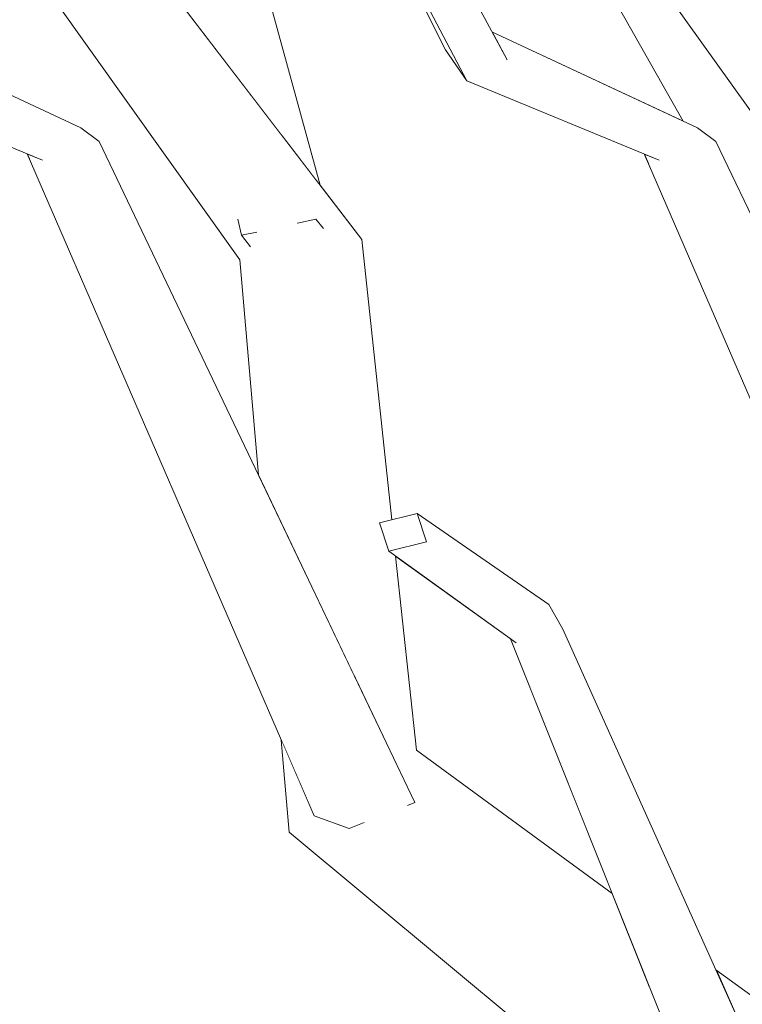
# Model space of a CAD drawing. Extents: x -289599 to -184549, y 66678 to 295474.
# Tile 467 of 656: x -250891 to -250837, y 71737 to 71810. Entities that reach past the tile are written whole.
import ezdxf

# ---------------------------------------------------------------- set-up
doc = ezdxf.new("R2010")
doc.units = 0
doc.header["$MEASUREMENT"] = 0
doc.linetypes.add('Wipeout_Contour', pattern=[1000, 0, -1000])
doc.layers.add('arch drzewa', color=8, linetype='Continuous')
doc.layers.add('Model drzwi', color=8, linetype='Continuous')
doc.layers.add('arch drzewa_Nr_Pióra__4', color=8, linetype='Continuous', lineweight=9)

msp = doc.modelspace()

# ---------------------------------------------------------------- wipeouts: each hides what was drawn before it
at = {"color": 254, "linetype": 'Wipeout_Contour', "lineweight": 0, "ltscale": 6396048.042397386}
msp.add_wipeout([(-250875.742, 71824.371), (-250876.119, 71824.599), (-250868.869, 71798.079), (-250865.738, 71793.998), (-250863.49, 71772.986), (-250861.591, 71773.452), (-250851.693, 71766.629), (-250850.643, 71764.775), (-250839.166, 71739.249), (-250817.915, 71723.689), (-250784.693, 71689.19), (-250786.37, 71698.097), (-250787.314, 71699.502), (-250807.501, 71714.447), (-250805.009, 71716.396), (-250792.502, 71707.23), (-250798.396, 71716.011), (-250824.535, 71749.234), (-250824.915, 71749.55), (-250824.982, 71750.327), (-250828.042, 71762.298), (-250844.563, 71800.411), (-250857.861, 71805.891), (-250859.467, 71808.211), (-250866.458, 71822.293)], dxfattribs=at).dxf.layer = 'Model drzwi'

# ---------------------------------------------------------------- next in the draw order: wipeouts: each hides what was drawn before it
at = {"color": 254, "linetype": 'Wipeout_Contour', "lineweight": 0, "ltscale": 767491.590606}
msp.add_wipeout([(-250839.166, 71739.249), (-250836.768, 71733.917), (-250817.915, 71723.689)], dxfattribs=at).dxf.layer = 'arch drzewa'
at = {"color": 254, "linetype": 'Wipeout_Contour', "lineweight": 0, "ltscale": 1023503.864940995}
msp.add_wipeout([(-250850.598, 71818.743), (-250862.328, 71821.368), (-250855.967, 71809.572), (-250841.633, 71802.87)], dxfattribs=at).dxf.layer = 'Model drzwi'
at = {"color": 254, "linetype": 'Wipeout_Contour', "lineweight": 0, "ltscale": 1023451.29160669}
msp.add_wipeout([(-250863.199, 71770.264), (-250861.642, 71755.708), (-250846.949, 71744.949), (-250854.588, 71764.064)], dxfattribs=at).dxf.layer = 'Model drzwi'

# ---------------------------------------------------------------- next in the draw order: wipeouts: each hides what was drawn before it
at = {"color": 254, "linetype": 'Wipeout_Contour', "lineweight": 0, "ltscale": 767612.771145}
msp.add_wipeout([(-250819.476, 71793.998), (-250854.102, 71839.129), (-250858.866, 71836.158)], dxfattribs=at).dxf.layer = 'arch drzewa'

# ---------------------------------------------------------------- next in the draw order: wipeouts: each hides what was drawn before it
at = {"color": 254, "linetype": 'Wipeout_Contour', "lineweight": 0, "ltscale": 767625.288187}
msp.add_wipeout([(-250826.736, 71795.407), (-250858.866, 71836.158), (-250860.322, 71836.946)], dxfattribs=at).dxf.layer = 'arch drzewa'

# ---------------------------------------------------------------- next in the draw order: wipeouts: each hides what was drawn before it
at = {"color": 254, "linetype": 'Wipeout_Contour', "lineweight": 0, "ltscale": 2302665.365996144}
msp.add_wipeout([(-250826.736, 71795.407), (-250860.322, 71836.946), (-250828.615, 71792.461), (-250827.909, 71793.569), (-250828.5, 71794.311), (-250828.778, 71795.52), (-250827.365, 71794.558), (-250827.317, 71794.568), (-250827.435, 71794.311)], dxfattribs=at).dxf.layer = 'arch drzewa'

# ---------------------------------------------------------------- next in the draw order: wipeouts: each hides what was drawn before it
at = {"color": 254, "linetype": 'Wipeout_Contour', "lineweight": 0, "ltscale": 767615.17155}
msp.add_wipeout([(-250840.544, 71802.361), (-250855.967, 71809.572), (-250854.836, 71807.474)], dxfattribs=at).dxf.layer = 'arch drzewa'
at = {"color": 254, "linetype": 'Wipeout_Contour', "lineweight": 0, "ltscale": 767544.131895}
msp.add_wipeout([(-250815.492, 71751.782), (-250839.167, 71801.346), (-250843.422, 71799.941)], dxfattribs=at).dxf.layer = 'arch drzewa'

# ---------------------------------------------------------------- next in the draw order: wipeouts: each hides what was drawn before it
at = {"color": 254, "linetype": 'Wipeout_Contour', "lineweight": 0, "ltscale": 767597.278792}
msp.add_wipeout([(-250854.836, 71807.474), (-250839.167, 71801.346), (-250840.544, 71802.361)], dxfattribs=at).dxf.layer = 'arch drzewa'
at = {"color": 254, "linetype": 'Wipeout_Contour', "lineweight": 0, "ltscale": 2046631.278520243}
msp.add_wipeout([(-250815.492, 71751.782), (-250843.422, 71799.941), (-250820.431, 71749.833), (-250819.298, 71750.28), (-250818.48, 71752.36), (-250818.482, 71753.446), (-250816.495, 71752.001), (-250816.022, 71751.573)], dxfattribs=at).dxf.layer = 'arch drzewa'

# ---------------------------------------------------------------- next in the draw order: wipeouts: each hides what was drawn before it
at = {"color": 254, "linetype": 'Wipeout_Contour', "lineweight": 0, "ltscale": 767614.302094}
msp.add_wipeout([(-250839.167, 71801.346), (-250854.836, 71807.474), (-250857.861, 71805.891)], dxfattribs=at).dxf.layer = 'arch drzewa'
at = {"color": 254, "linetype": 'Wipeout_Contour', "lineweight": 0, "ltscale": 767552.937824}
msp.add_wipeout([(-250843.422, 71799.941), (-250844.533, 71800.399), (-250820.431, 71749.833)], dxfattribs=at).dxf.layer = 'arch drzewa'

# ---------------------------------------------------------------- next in the draw order: wipeouts: each hides what was drawn before it
at = {"color": 254, "linetype": 'Wipeout_Contour', "lineweight": 0, "ltscale": 767694.93009}
msp.add_wipeout([(-250854.836, 71807.474), (-250875.712, 71846.189), (-250878.549, 71845.52)], dxfattribs=at).dxf.layer = 'arch drzewa'
at = {"color": 254, "linetype": 'Wipeout_Contour', "lineweight": 0, "ltscale": 1023382.884038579}
msp.add_wipeout([(-250844.563, 71800.411), (-250823.049, 71750.777), (-250820.431, 71749.833), (-250844.533, 71800.399)], dxfattribs=at).dxf.layer = 'arch drzewa'

# ---------------------------------------------------------------- next in the draw order: wipeouts: each hides what was drawn before it
at = {"color": 254, "linetype": 'Wipeout_Contour', "lineweight": 0, "ltscale": 767601.539738}
msp.add_wipeout([(-250857.861, 71805.891), (-250843.422, 71799.941), (-250839.167, 71801.346)], dxfattribs=at).dxf.layer = 'arch drzewa'
at = {"color": 254, "linetype": 'Wipeout_Contour', "lineweight": 0, "ltscale": 2046891.216447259}
msp.add_wipeout([(-250862.756, 71752.001), (-250863.785, 71748.575), (-250844.139, 71737.916), (-250846.949, 71744.949), (-250861.642, 71755.708), (-250862.409, 71753.155), (-250861.753, 71751.782), (-250862.283, 71751.573)], dxfattribs=at).dxf.layer = 'arch drzewa'

# ---------------------------------------------------------------- next in the draw order: wipeouts: each hides what was drawn before it
at = {"color": 254, "linetype": 'Wipeout_Contour', "lineweight": 0, "ltscale": 767665.89288}
msp.add_wipeout([(-250878.549, 71845.52), (-250857.861, 71805.891), (-250854.836, 71807.474)], dxfattribs=at).dxf.layer = 'arch drzewa'
at = {"color": 254, "linetype": 'Wipeout_Contour', "lineweight": 0, "ltscale": 1791135.093037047}
msp.add_wipeout([(-250865.738, 71793.998), (-250872.998, 71795.407), (-250861.642, 71755.708), (-250863.199, 71770.264), (-250863.702, 71770.626), (-250864.406, 71772.761), (-250863.49, 71772.986)], dxfattribs=at).dxf.layer = 'arch drzewa'
at = {"color": 254, "linetype": 'Wipeout_Contour', "lineweight": 0, "ltscale": 767552.596717}
msp.add_wipeout([(-250844.139, 71737.916), (-250863.785, 71748.575), (-250842.094, 71732.8)], dxfattribs=at).dxf.layer = 'arch drzewa'

# ---------------------------------------------------------------- next in the draw order: wipeouts: each hides what was drawn before it
at = {"color": 254, "linetype": 'Wipeout_Contour', "lineweight": 0, "ltscale": 767652.866544}
msp.add_wipeout([(-250867.126, 71823.639), (-250859.467, 71808.211), (-250857.861, 71805.891)], dxfattribs=at).dxf.layer = 'arch drzewa'
at = {"color": 254, "linetype": 'Wipeout_Contour', "lineweight": 0, "ltscale": 1023496.453586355}
msp.add_wipeout([(-250872.998, 71795.407), (-250866.281, 71761.26), (-250862.409, 71753.155), (-250861.642, 71755.708)], dxfattribs=at).dxf.layer = 'arch drzewa'
at = {"color": 254, "linetype": 'Wipeout_Contour', "lineweight": 0, "ltscale": 1023421.145898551}
msp.add_wipeout([(-250863.785, 71748.575), (-250871.177, 71749.55), (-250841.089, 71730.286), (-250842.094, 71732.8)], dxfattribs=at).dxf.layer = 'arch drzewa'

# ---------------------------------------------------------------- next in the draw order: wipeouts: each hides what was drawn before it
at = {"color": 254, "linetype": 'Wipeout_Contour', "lineweight": 0, "ltscale": 1279344.184654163}
msp.add_wipeout([(-250860.223, 71836.807), (-250860.88, 71836.946), (-250833.452, 71798.631), (-250833.597, 71799.253), (-250834.803, 71801.143)], dxfattribs=at).dxf.layer = 'arch drzewa'
at = {"color": 254, "linetype": 'Wipeout_Contour', "lineweight": 0, "ltscale": 1791198.940517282}
msp.add_wipeout([(-250874.17, 71793.569), (-250874.876, 71792.461), (-250867.789, 71764.418), (-250866.281, 71761.26), (-250872.998, 71795.407), (-250873.697, 71794.311), (-250874.086, 71793.462)], dxfattribs=at).dxf.layer = 'arch drzewa'
at = {"color": 254, "linetype": 'Wipeout_Contour', "lineweight": 0, "ltscale": 767603.403724}
msp.add_wipeout([(-250851.693, 71766.629), (-250861.591, 71773.452), (-250860.887, 71771.317)], dxfattribs=at).dxf.layer = 'arch drzewa'
at = {"color": 254, "linetype": 'Wipeout_Contour', "lineweight": 0, "ltscale": 1535031.793360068}
msp.add_wipeout([(-250841.089, 71730.286), (-250871.177, 71749.55), (-250830.823, 71716.011), (-250824.429, 71716.73), (-250837.993, 71726.14), (-250840.541, 71728.914)], dxfattribs=at).dxf.layer = 'arch drzewa'

# ---------------------------------------------------------------- next in the draw order: wipeouts: each hides what was drawn before it
at = {"color": 254, "linetype": 'Wipeout_Contour', "lineweight": 0, "ltscale": 767744.723889}
msp.add_wipeout([(-250865.738, 71793.998), (-250900.363, 71839.129), (-250905.127, 71836.158)], dxfattribs=at).dxf.layer = 'arch drzewa'
at = {"color": 254, "linetype": 'Wipeout_Contour', "lineweight": 0, "ltscale": 3070294.759252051}
msp.add_wipeout([(-250860.88, 71836.946), (-250841.633, 71802.87), (-250840.544, 71802.361), (-250839.167, 71801.346), (-250835.118, 71792.868), (-250833.911, 71793.639), (-250834.25, 71795.41), (-250834.301, 71795.52), (-250832.61, 71794.558), (-250832.859, 71794.311), (-250832.494, 71794.544), (-250833.452, 71798.631)], dxfattribs=at).dxf.layer = 'arch drzewa'
at = {"color": 254, "linetype": 'Wipeout_Contour', "lineweight": 0, "ltscale": 767650.119812}
msp.add_wipeout([(-250874.876, 71792.461), (-250873.487, 71776.346), (-250867.789, 71764.418)], dxfattribs=at).dxf.layer = 'arch drzewa'
at = {"color": 254, "linetype": 'Wipeout_Contour', "lineweight": 0, "ltscale": 767553.289767}
msp.add_wipeout([(-250834.243, 71728.301), (-250850.643, 71764.775), (-250854.155, 71763.752)], dxfattribs=at).dxf.layer = 'arch drzewa'
at = {"color": 254, "linetype": 'Wipeout_Contour', "lineweight": 0, "ltscale": 767602.303907}
msp.add_wipeout([(-250864.743, 71753.446), (-250863.785, 71748.575), (-250862.756, 71752.001)], dxfattribs=at).dxf.layer = 'arch drzewa'

# ---------------------------------------------------------------- next in the draw order: linework, layer by layer
at = {"layer": 'arch drzewa_Nr_Pióra__4', "linetype": 'Continuous'}
for p, q in [((-250841.633, 71802.87), (-250860.88, 71836.946)), ((-250828.615, 71792.461), (-250860.322, 71836.946)), ((-250859.467, 71808.211), (-250867.126, 71823.639)), ((-250840.544, 71802.361), (-250855.967, 71809.572)), ((-250857.861, 71805.891), (-250859.467, 71808.211)), ((-250843.422, 71799.941), (-250857.861, 71805.891)), ((-250840.544, 71802.361), (-250839.167, 71801.346))]:
    msp.add_line(p, q, dxfattribs=at)

# ---------------------------------------------------------------- next in the draw order: wipeouts: each hides what was drawn before it
at = {"color": 254, "linetype": 'Wipeout_Contour', "lineweight": 0, "ltscale": 767757.241203}
msp.add_wipeout([(-250872.998, 71795.407), (-250905.127, 71836.158), (-250906.584, 71836.946)], dxfattribs=at).dxf.layer = 'arch drzewa'
at = {"color": 254, "linetype": 'Wipeout_Contour', "lineweight": 0, "ltscale": 767590.966936}
msp.add_wipeout([(-250860.887, 71771.317), (-250850.643, 71764.775), (-250851.693, 71766.629)], dxfattribs=at).dxf.layer = 'arch drzewa'
at = {"color": 254, "linetype": 'Wipeout_Contour', "lineweight": 0, "ltscale": 767529.61926}
msp.add_wipeout([(-250854.155, 71763.752), (-250837.993, 71726.14), (-250834.243, 71728.301)], dxfattribs=at).dxf.layer = 'arch drzewa'
at = {"color": 254, "linetype": 'Wipeout_Contour', "lineweight": 0, "ltscale": 767603.86935}
msp.add_wipeout([(-250863.785, 71748.575), (-250864.743, 71753.446), (-250864.742, 71752.36)], dxfattribs=at).dxf.layer = 'arch drzewa'

# ---------------------------------------------------------------- next in the draw order: wipeouts: each hides what was drawn before it
at = {"color": 254, "linetype": 'Wipeout_Contour', "lineweight": 0, "ltscale": 2047170.773109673}
msp.add_wipeout([(-250906.584, 71836.946), (-250874.876, 71792.461), (-250874.17, 71793.569), (-250874.762, 71794.311), (-250875.04, 71795.52), (-250873.627, 71794.558), (-250873.697, 71794.311), (-250872.998, 71795.407)], dxfattribs=at).dxf.layer = 'arch drzewa'
at = {"color": 254, "linetype": 'Wipeout_Contour', "lineweight": 0, "ltscale": 767603.164551}
msp.add_wipeout([(-250850.643, 71764.775), (-250860.887, 71771.317), (-250863.702, 71770.626)], dxfattribs=at).dxf.layer = 'arch drzewa'
at = {"color": 254, "linetype": 'Wipeout_Contour', "lineweight": 0, "ltscale": 767559.480961}
msp.add_wipeout([(-250854.155, 71763.752), (-250854.506, 71764.005), (-250837.993, 71726.14)], dxfattribs=at).dxf.layer = 'arch drzewa'
at = {"color": 254, "linetype": 'Wipeout_Contour', "lineweight": 0, "ltscale": 1791096.634120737}
msp.add_wipeout([(-250871.772, 71756.457), (-250871.177, 71749.55), (-250863.785, 71748.575), (-250864.742, 71752.36), (-250865.56, 71750.28), (-250866.693, 71749.833), (-250869.311, 71750.777)], dxfattribs=at).dxf.layer = 'arch drzewa'

# ---------------------------------------------------------------- next in the draw order: wipeouts: each hides what was drawn before it
at = {"color": 254, "linetype": 'Wipeout_Contour', "lineweight": 0, "ltscale": 767747.12729}
msp.add_wipeout([(-250886.805, 71802.361), (-250902.229, 71809.572), (-250901.098, 71807.474)], dxfattribs=at).dxf.layer = 'arch drzewa'
at = {"color": 254, "linetype": 'Wipeout_Contour', "lineweight": 0, "ltscale": 1023398.569096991}
msp.add_wipeout([(-250854.588, 71764.064), (-250840.541, 71728.914), (-250837.993, 71726.14), (-250854.506, 71764.005)], dxfattribs=at).dxf.layer = 'arch drzewa'

# ---------------------------------------------------------------- next in the draw order: linework, layer by layer
at = {"layer": 'arch drzewa_Nr_Pióra__4', "linetype": 'Continuous'}
for p, q in [((-250815.492, 71751.782), (-250839.167, 71801.346)), ((-250823.049, 71750.777), (-250844.563, 71800.411)), ((-250817.915, 71723.689), (-250839.166, 71739.249))]:
    msp.add_line(p, q, dxfattribs=at)

# ---------------------------------------------------------------- next in the draw order: wipeouts: each hides what was drawn before it
at = {"color": 254, "linetype": 'Wipeout_Contour', "lineweight": 0, "ltscale": 767594.67979}
msp.add_wipeout([(-250863.702, 71770.626), (-250854.155, 71763.752), (-250850.643, 71764.775)], dxfattribs=at).dxf.layer = 'arch drzewa'

# ---------------------------------------------------------------- next in the draw order: linework, layer by layer
at = {"layer": 'arch drzewa_Nr_Pióra__4', "linetype": 'Continuous'}
for p, q in [((-250851.693, 71766.629), (-250850.643, 71764.775)), ((-250834.243, 71728.301), (-250850.643, 71764.775)), ((-250840.541, 71728.914), (-250854.588, 71764.064))]:
    msp.add_line(p, q, dxfattribs=at)

# ---------------------------------------------------------------- next in the draw order: wipeouts: each hides what was drawn before it
at = {"color": 254, "linetype": 'Wipeout_Contour', "lineweight": 0, "ltscale": 1023491.076267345}
msp.add_wipeout([(-250861.591, 71773.452), (-250864.406, 71772.761), (-250863.702, 71770.626), (-250860.887, 71771.317)], dxfattribs=at).dxf.layer = 'arch drzewa'

# ---------------------------------------------------------------- next in the draw order: wipeouts: each hides what was drawn before it
at = {"color": 254, "linetype": 'Wipeout_Contour', "lineweight": 0, "ltscale": 767676.090231}
msp.add_wipeout([(-250861.753, 71751.782), (-250885.429, 71801.346), (-250889.684, 71799.941)], dxfattribs=at).dxf.layer = 'arch drzewa'

# ---------------------------------------------------------------- next in the draw order: wipeouts: each hides what was drawn before it
at = {"color": 254, "linetype": 'Wipeout_Contour', "lineweight": 0, "ltscale": 767729.234722}
msp.add_wipeout([(-250901.098, 71807.474), (-250885.429, 71801.346), (-250886.805, 71802.361)], dxfattribs=at).dxf.layer = 'arch drzewa'
at = {"color": 254, "linetype": 'Wipeout_Contour', "lineweight": 0, "ltscale": 2046983.177442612}
msp.add_wipeout([(-250861.753, 71751.782), (-250889.684, 71799.941), (-250866.693, 71749.833), (-250865.56, 71750.28), (-250864.742, 71752.36), (-250864.743, 71753.446), (-250862.756, 71752.001), (-250862.283, 71751.573)], dxfattribs=at).dxf.layer = 'arch drzewa'

# ---------------------------------------------------------------- next in the draw order: linework, layer by layer
at = {"layer": 'arch drzewa_Nr_Pióra__4', "linetype": 'Continuous'}
for p, q in [((-250863.49, 71772.986), (-250865.738, 71793.998)), ((-250864.406, 71772.761), (-250861.591, 71773.452)), ((-250861.591, 71773.452), (-250860.887, 71771.317)), ((-250851.693, 71766.629), (-250861.591, 71773.452)), ((-250863.702, 71770.626), (-250864.406, 71772.761)), ((-250860.887, 71771.317), (-250863.702, 71770.626)), ((-250854.155, 71763.752), (-250863.702, 71770.626)), ((-250861.642, 71755.708), (-250863.199, 71770.264)), ((-250846.949, 71744.949), (-250861.642, 71755.708)), ((-250861.753, 71751.782), (-250862.299, 71751.567))]:
    msp.add_line(p, q, dxfattribs=at)

# ---------------------------------------------------------------- next in the draw order: wipeouts: each hides what was drawn before it
at = {"color": 254, "linetype": 'Wipeout_Contour', "lineweight": 0, "ltscale": 767746.258093}
msp.add_wipeout([(-250885.429, 71801.346), (-250901.098, 71807.474), (-250904.122, 71805.891)], dxfattribs=at).dxf.layer = 'arch drzewa'
at = {"color": 254, "linetype": 'Wipeout_Contour', "lineweight": 0, "ltscale": 767684.89649}
msp.add_wipeout([(-250889.684, 71799.941), (-250890.795, 71800.399), (-250866.693, 71749.833)], dxfattribs=at).dxf.layer = 'arch drzewa'

# ---------------------------------------------------------------- next in the draw order: wipeouts: each hides what was drawn before it
at = {"color": 254, "linetype": 'Wipeout_Contour', "lineweight": 0, "ltscale": 1023558.830473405}
msp.add_wipeout([(-250890.824, 71800.411), (-250869.311, 71750.777), (-250866.693, 71749.833), (-250890.795, 71800.399)], dxfattribs=at).dxf.layer = 'arch drzewa'

# ---------------------------------------------------------------- next in the draw order: linework, layer by layer
at = {"layer": 'arch drzewa_Nr_Pióra__4', "linetype": 'Continuous'}
for p, q in [((-250873.487, 71776.346), (-250874.876, 71792.461)), ((-250871.177, 71749.55), (-250871.772, 71756.457)), ((-250866.693, 71749.833), (-250869.311, 71750.777)), ((-250865.546, 71750.285), (-250866.693, 71749.833)), ((-250830.823, 71716.011), (-250871.177, 71749.55))]:
    msp.add_line(p, q, dxfattribs=at)

# ---------------------------------------------------------------- next in the draw order: wipeouts: each hides what was drawn before it
at = {"color": 254, "linetype": 'Wipeout_Contour', "lineweight": 0, "ltscale": 1023579.349447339}
msp.add_wipeout([(-250876.119, 71824.599), (-250877.545, 71825.463), (-250869.15, 71798.445), (-250868.869, 71798.079)], dxfattribs=at).dxf.layer = 'arch drzewa'
at = {"color": 254, "linetype": 'Wipeout_Contour', "lineweight": 0, "ltscale": 767733.495977}
msp.add_wipeout([(-250904.122, 71805.891), (-250889.684, 71799.941), (-250885.429, 71801.346)], dxfattribs=at).dxf.layer = 'arch drzewa'
at = {"color": 254, "linetype": 'Wipeout_Contour', "lineweight": 0, "ltscale": 767672.817645}
msp.add_wipeout([(-250875.04, 71795.52), (-250874.762, 71794.311), (-250873.627, 71794.558)], dxfattribs=at).dxf.layer = 'arch drzewa'

# ---------------------------------------------------------------- next in the draw order: linework, layer by layer
at = {"layer": 'arch drzewa_Nr_Pióra__4', "linetype": 'Continuous'}
for p, q in [((-250886.805, 71802.361), (-250902.229, 71809.572)), ((-250889.684, 71799.941), (-250904.122, 71805.891)), ((-250886.805, 71802.361), (-250885.429, 71801.346))]:
    msp.add_line(p, q, dxfattribs=at)

# ---------------------------------------------------------------- next in the draw order: wipeouts: each hides what was drawn before it
at = {"color": 254, "linetype": 'Wipeout_Contour', "lineweight": 0, "ltscale": 1023583.18223651}
msp.add_wipeout([(-250877.732, 71825.576), (-250870.513, 71800.222), (-250869.15, 71798.445), (-250877.545, 71825.463)], dxfattribs=at).dxf.layer = 'arch drzewa'
at = {"color": 254, "linetype": 'Wipeout_Contour', "lineweight": 0, "ltscale": 1023562.505172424}
msp.add_wipeout([(-250874.762, 71794.311), (-250874.086, 71793.462), (-250873.697, 71794.311), (-250873.627, 71794.558)], dxfattribs=at).dxf.layer = 'arch drzewa'

# ---------------------------------------------------------------- next in the draw order: linework, layer by layer
at = {"layer": 'arch drzewa_Nr_Pióra__4', "linetype": 'Continuous'}
for p, q in [((-250874.762, 71794.311), (-250875.042, 71795.531)), ((-250873.617, 71794.56), (-250874.762, 71794.311)), ((-250874.762, 71794.311), (-250874.083, 71793.459))]:
    msp.add_line(p, q, dxfattribs=at)

# ---------------------------------------------------------------- next in the draw order: wipeouts: each hides what was drawn before it
at = {"color": 254, "linetype": 'Wipeout_Contour', "lineweight": 0, "ltscale": 1023592.26544791}
msp.add_wipeout([(-250877.732, 71825.576), (-250882.247, 71828.311), (-250871.628, 71801.675), (-250870.513, 71800.222)], dxfattribs=at).dxf.layer = 'arch drzewa'
at = {"color": 254, "linetype": 'Wipeout_Contour', "lineweight": 0, "ltscale": 767659.547914}
msp.add_wipeout([(-250869.941, 71798.212), (-250869.176, 71795.525), (-250868.616, 71794.822)], dxfattribs=at).dxf.layer = 'arch drzewa'

# ---------------------------------------------------------------- next in the draw order: wipeouts: each hides what was drawn before it
at = {"color": 254, "linetype": 'Wipeout_Contour', "lineweight": 0, "ltscale": 1023607.997153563}
msp.add_wipeout([(-250882.647, 71828.553), (-250878.529, 71810.67), (-250871.628, 71801.675), (-250882.247, 71828.311)], dxfattribs=at).dxf.layer = 'arch drzewa'
at = {"color": 254, "linetype": 'Wipeout_Contour', "lineweight": 0, "ltscale": 767661.473585}
msp.add_wipeout([(-250869.941, 71798.212), (-250870.019, 71797.639), (-250869.176, 71795.525)], dxfattribs=at).dxf.layer = 'arch drzewa'

# ---------------------------------------------------------------- next in the draw order: linework, layer by layer
at = {"layer": 'arch drzewa_Nr_Pióra__4', "linetype": 'Continuous'}
for p, q in [((-250854.836, 71807.474), (-250875.712, 71846.189)), ((-250857.861, 71805.891), (-250878.549, 71845.52)), ((-250874.876, 71792.461), (-250906.584, 71836.946)), ((-250868.869, 71798.079), (-250876.119, 71824.599))]:
    msp.add_line(p, q, dxfattribs=at)

# ---------------------------------------------------------------- next in the draw order: wipeouts: each hides what was drawn before it
at = {"color": 254, "linetype": 'Wipeout_Contour', "lineweight": 0, "ltscale": 767661.216632}
msp.add_wipeout([(-250870.561, 71795.224), (-250869.176, 71795.525), (-250870.019, 71797.639)], dxfattribs=at).dxf.layer = 'arch drzewa'

# ---------------------------------------------------------------- next in the draw order: wipeouts: each hides what was drawn before it
at = {"color": 254, "linetype": 'Wipeout_Contour', "lineweight": 0, "ltscale": 767659.452997}
msp.add_wipeout([(-250868.616, 71794.822), (-250869.176, 71795.525), (-250870.561, 71795.224)], dxfattribs=at).dxf.layer = 'arch drzewa'

# ---------------------------------------------------------------- next in the draw order: linework, layer by layer
at = {"layer": 'arch drzewa_Nr_Pióra__4', "linetype": 'Continuous'}
for p, q in [((-250865.738, 71793.998), (-250900.363, 71839.129)), ((-250861.753, 71751.782), (-250885.429, 71801.346)), ((-250869.311, 71750.777), (-250890.824, 71800.411)), ((-250869.176, 71795.525), (-250870.579, 71795.22)), ((-250868.608, 71794.812), (-250869.176, 71795.525))]:
    msp.add_line(p, q, dxfattribs=at)

doc.saveas('drawing.dxf')
